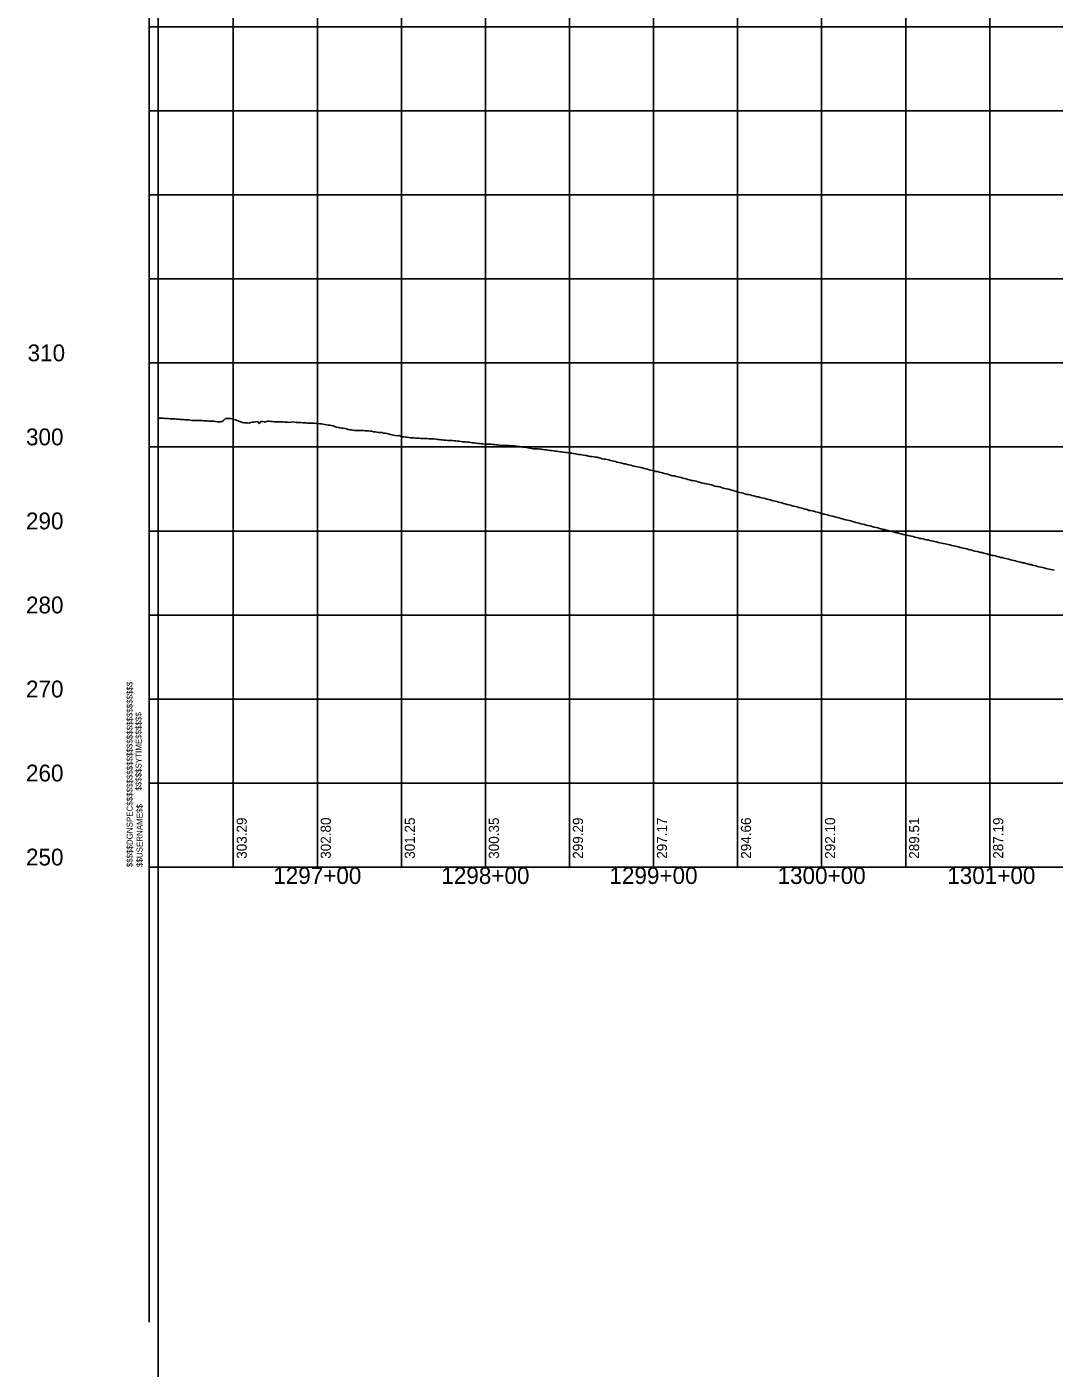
# Model space of a CAD drawing. Extents: x -90830 to 2015517, y -20856 to 836331.
# Drawn here: x 4751 to 5362, y 45840 to 46638 of the extents above; entities that cross this region are included whole.
import ezdxf

# ---------------------------------------------------------------- set-up
doc = ezdxf.new("R2010")
doc.units = 0
for name, color, linetype in [('Level 1', 7, 'Continuous'), ('RD_DDB_ElevTX', 7, 'Continuous'), ('RD_DDB_Profile_EX', 7, 'Continuous'), ('RD_DDB_StaTX', 7, 'Continuous'), ('RD_DDB_StripGrade', 7, 'Continuous'), ('RD_GPK_Profile_Cell', 7, 'Continuous'), ('RD_SHT_MatchLine', 7, 'Continuous')]:
    doc.layers.add(name, color=color, linetype=linetype)

msp = doc.modelspace()

# ---------------------------------------------------------------- linework, layer by layer
at = {"layer": 'Level 1'}
for p, q in [((4823.46, 47137.92), (4823.46, 46637.92)), ((4873.46, 47137.92), (4873.46, 46637.92)), ((4923.46, 47137.92), (4923.46, 46637.92)), ((4973.46, 47137.92), (4973.46, 46637.92)), ((5023.46, 47137.92), (5023.46, 46637.92)), ((5073.46, 47137.92), (5073.46, 46637.92)), ((5123.46, 47137.92), (5123.46, 46637.92)), ((5173.46, 47137.92), (5173.46, 46637.92)), ((5223.46, 47137.92), (5223.46, 46637.92)), ((5273.46, 47137.92), (5273.46, 46637.92)), ((5323.46, 47137.92), (5323.46, 46637.92)), ((4823.46, 46637.92), (6423.46, 46637.92)), ((4823.46, 46637.92), (6423.46, 46637.92)), ((4823.46, 46637.92), (4823.46, 46137.92)), ((4873.46, 46637.92), (4873.46, 46137.92)), ((4923.46, 46637.92), (4923.46, 46137.92)), ((4973.46, 46637.92), (4973.46, 46137.92)), ((5023.46, 46637.92), (5023.46, 46137.92)), ((5073.46, 46637.92), (5073.46, 46137.92)), ((5123.46, 46637.92), (5123.46, 46137.92)), ((5173.46, 46637.92), (5173.46, 46137.92)), ((5223.46, 46637.92), (5223.46, 46137.92)), ((5273.46, 46637.92), (5273.46, 46137.92)), ((5323.46, 46637.92), (5323.46, 46137.92)), ((4823.46, 46587.92), (6423.46, 46587.92)), ((4823.46, 46537.92), (6423.46, 46537.92)), ((4823.46, 46487.92), (6423.46, 46487.92)), ((4823.46, 46437.92), (6423.46, 46437.92)), ((4823.46, 46387.92), (6423.46, 46387.92)), ((4823.46, 46337.92), (6423.46, 46337.92)), ((4823.46, 46287.92), (6423.46, 46287.92)), ((4823.46, 46237.92), (6423.46, 46237.92)), ((4823.46, 46187.92), (6423.46, 46187.92)), ((4823.46, 46137.92), (6423.46, 46137.92))]:
    msp.add_line(p, q, dxfattribs=at)
at = {"layer": 'RD_DDB_Profile_EX'}
for points in [[(4828.85, 46405.08), (4829.85, 46405.05), (4830.85, 46405.08), (4831.85, 46405.04), (4832.85, 46404.96), (4833.85, 46404.91), (4834.85, 46404.85), (4835.85, 46404.77), (4836.85, 46404.73), (4837.85, 46404.66), (4838.85, 46404.58), (4839.85, 46404.51), (4840.85, 46404.44), (4841.85, 46404.37), (4842.85, 46404.28), (4843.85, 46404.2), (4844.85, 46404.16), (4845.85, 46404.11), (4846.85, 46404), (4847.85, 46403.87), (4848.85, 46403.78), (4849.85, 46403.71), (4850.85, 46403.69), (4851.85, 46403.65), (4852.85, 46403.59), (4853.85, 46403.6), (4854.85, 46403.62), (4855.85, 46403.57), (4856.85, 46403.5), (4857.85, 46403.45), (4858.85, 46403.38), (4859.85, 46403.32), (4860.85, 46403.27), (4861.85, 46403.23), (4862.85, 46403.16), (4863.85, 46402.99), (4864.85, 46402.86), (4865.85, 46402.8), (4866.85, 46403.12), (4867.85, 46403.98), (4868.85, 46404.78), (4869.85, 46404.78), (4870.85, 46404.78), (4871.85, 46404.82), (4872.85, 46404.58), (4873.85, 46404.23), (4874.85, 46404), (4875.85, 46403.74), (4876.85, 46403.27), (4877.85, 46402.96), (4878.85, 46402.47), (4879.85, 46402.24), (4880.85, 46402.22), (4881.85, 46402.22), (4882.85, 46402.15), (4883.85, 46402.43), (4884.85, 46402.77), (4885.85, 46402.75), (4886.85, 46402.87), (4887.85, 46403.02), (4888.85, 46401.9), (4889.85, 46403.13), (4890.85, 46403.13), (4891.85, 46402.99), (4892.85, 46402.96), (4893.85, 46403.3), (4894.85, 46403.3), (4895.85, 46403.18), (4896.85, 46403.09), (4897.85, 46402.99), (4898.85, 46402.94), (4899.85, 46402.95), (4900.85, 46402.98), (4901.85, 46402.9), (4902.85, 46402.8), (4903.85, 46402.76), (4904.85, 46402.68), (4905.85, 46402.65), (4906.85, 46402.58), (4907.85, 46402.69), (4908.85, 46402.85), (4909.85, 46402.7), (4910.85, 46402.58), (4911.85, 46402.52), (4912.85, 46402.49), (4913.85, 46402.43), (4914.85, 46402.34), (4915.85, 46402.31), (4916.85, 46402.23), (4917.85, 46402.16), (4918.85, 46402.15), (4919.85, 46402.12), (4920.85, 46402.07), (4921.85, 46402.02), (4922.85, 46401.94), (4923.85, 46401.89), (4924.85, 46401.79), (4925.85, 46401.63), (4926.85, 46401.52), (4927.85, 46401.38), (4928.85, 46401.2)], [(4928.85, 46401.2), (4929.85, 46401), (4930.85, 46400.84), (4931.85, 46400.73), (4932.85, 46400.57), (4933.85, 46400.15), (4934.85, 46399.77), (4935.85, 46399.57), (4936.85, 46399.35), (4937.85, 46399.21), (4938.85, 46399.12), (4939.85, 46398.9), (4940.85, 46398.66), (4941.85, 46398.4), (4942.85, 46398.18), (4943.85, 46398.05), (4944.85, 46397.89), (4945.85, 46397.69), (4946.85, 46397.79), (4947.85, 46397.8), (4948.85, 46397.7), (4949.85, 46397.69), (4950.85, 46397.66), (4951.85, 46397.6), (4952.85, 46397.54), (4953.85, 46397.48), (4954.85, 46397.41), (4955.85, 46397.39), (4956.85, 46397.02), (4957.85, 46396.85), (4958.85, 46396.7), (4959.85, 46396.61), (4960.85, 46396.57), (4961.85, 46396.56), (4962.85, 46396.23), (4963.85, 46396.11), (4964.85, 46395.95), (4965.85, 46395.67), (4966.85, 46395.44), (4967.85, 46395.25), (4968.85, 46394.95), (4969.85, 46394.74), (4970.85, 46394.65), (4971.85, 46394.69), (4972.85, 46394.41), (4973.85, 46394), (4974.85, 46393.92), (4975.85, 46393.78), (4976.85, 46393.71), (4977.85, 46393.61), (4978.85, 46393.44), (4979.85, 46393.38), (4980.85, 46393.29), (4981.85, 46393.23), (4982.85, 46393.22), (4983.85, 46393.09), (4984.85, 46393.07), (4985.85, 46393.07), (4986.85, 46393.03), (4987.85, 46392.98), (4988.85, 46392.89), (4989.85, 46392.83), (4990.85, 46392.78), (4991.85, 46392.73), (4992.85, 46392.68), (4993.85, 46392.58), (4994.85, 46392.44), (4995.85, 46392.33), (4996.85, 46392.23), (4997.85, 46392.18), (4998.85, 46392.08), (4999.85, 46391.89), (5000.85, 46391.78), (5001.85, 46391.83), (5002.85, 46391.82), (5003.85, 46391.74), (5004.85, 46391.63), (5005.85, 46391.51), (5006.85, 46391.4), (5007.85, 46391.34), (5008.85, 46391.24), (5009.85, 46391.05), (5010.85, 46391), (5011.85, 46390.9), (5012.85, 46390.78), (5013.85, 46390.7), (5014.85, 46390.6), (5015.85, 46390.45), (5016.85, 46390.32), (5017.85, 46390.17), (5018.85, 46390.09), (5019.85, 46389.94), (5020.85, 46389.89), (5021.85, 46389.84), (5022.85, 46389.69), (5023.85, 46389.62), (5024.85, 46389.59), (5025.85, 46389.6), (5026.85, 46389.53), (5027.85, 46389.47), (5028.85, 46389.32)], [(5028.85, 46389.32), (5029.85, 46389.18), (5030.85, 46389.12), (5031.85, 46388.97), (5032.85, 46388.87), (5033.85, 46388.86), (5034.85, 46388.86), (5035.85, 46388.83), (5036.85, 46388.81), (5037.85, 46388.75), (5038.85, 46388.63), (5039.85, 46388.58), (5040.85, 46388.53), (5041.85, 46388.4), (5042.85, 46388.3), (5043.85, 46388.2), (5044.85, 46388.04), (5045.85, 46387.78), (5046.85, 46387.79), (5047.85, 46387.63), (5048.85, 46387.34), (5049.85, 46387.18), (5050.85, 46387.03), (5051.85, 46386.89), (5052.85, 46386.87), (5053.85, 46386.84), (5054.85, 46386.75), (5055.85, 46386.7), (5056.85, 46386.55), (5057.85, 46386.42), (5058.85, 46386.29), (5059.85, 46386.16), (5060.85, 46386), (5061.85, 46385.89), (5062.85, 46385.76), (5063.85, 46385.64), (5064.85, 46385.53), (5065.85, 46385.4), (5066.85, 46385.23), (5067.85, 46385.07), (5068.85, 46385), (5069.85, 46384.81), (5070.85, 46384.69), (5071.85, 46384.57), (5072.85, 46384.43), (5073.85, 46384.3), (5074.85, 46384.16), (5075.85, 46384.04), (5076.85, 46383.9), (5077.85, 46383.69), (5078.85, 46383.48), (5079.85, 46383.37), (5080.85, 46383.2), (5081.85, 46383.01), (5082.85, 46382.91), (5083.85, 46382.77), (5084.85, 46382.53), (5085.85, 46382.36), (5086.85, 46382.2), (5087.85, 46382.06), (5088.85, 46381.92), (5089.85, 46381.77), (5090.85, 46381.56), (5091.85, 46381.34), (5092.85, 46380.97), (5093.85, 46380.74), (5094.85, 46380.69), (5095.85, 46380.54), (5096.85, 46380.31), (5097.85, 46379.97), (5098.85, 46379.73), (5099.85, 46379.49), (5100.85, 46379.31), (5101.85, 46378.94), (5102.85, 46378.75), (5103.85, 46378.59), (5104.85, 46378.29), (5105.85, 46377.99), (5106.85, 46377.81), (5107.85, 46377.53), (5108.85, 46377.25), (5109.85, 46377.02), (5110.85, 46376.8), (5111.85, 46376.51), (5112.85, 46376.31), (5113.85, 46376.15), (5114.85, 46375.92), (5115.85, 46375.67), (5116.85, 46375.48), (5117.85, 46375.11), (5118.85, 46374.87), (5119.85, 46374.73), (5120.85, 46374.36), (5121.85, 46374.11), (5122.85, 46373.95), (5123.85, 46373.65), (5124.85, 46373.43), (5125.85, 46373.25), (5126.85, 46372.95), (5127.85, 46372.77), (5128.85, 46372.5)], [(5128.85, 46372.5), (5129.85, 46372.09), (5130.85, 46371.93), (5131.85, 46371.7), (5132.85, 46371.35), (5133.85, 46371), (5134.85, 46370.82), (5135.85, 46370.68), (5136.85, 46370.44), (5137.85, 46370.23), (5138.85, 46369.98), (5139.85, 46369.69), (5140.85, 46369.45), (5141.85, 46369.22), (5142.85, 46369), (5143.85, 46368.64), (5144.85, 46368.35), (5145.85, 46368.08), (5146.85, 46367.89), (5147.85, 46367.74), (5148.85, 46367.52), (5149.85, 46367.23), (5150.85, 46366.9), (5151.85, 46366.69), (5152.85, 46366.4), (5153.85, 46366.22), (5154.85, 46366.02), (5155.85, 46365.8), (5156.85, 46365.53), (5157.85, 46365.33), (5158.85, 46365.08), (5159.85, 46364.67), (5160.85, 46364.5), (5161.85, 46364.35), (5162.85, 46364.15), (5163.85, 46363.81), (5164.85, 46363.51), (5165.85, 46363.3), (5166.85, 46363.06), (5167.85, 46362.85), (5168.85, 46362.58), (5169.85, 46362.21), (5170.85, 46361.95), (5171.85, 46361.68), (5172.85, 46361.41), (5173.85, 46361.09), (5174.85, 46360.85), (5175.85, 46360.58), (5176.85, 46360.39), (5177.85, 46360.02), (5178.85, 46359.72), (5179.85, 46359.58), (5180.85, 46359.36), (5181.85, 46359.15), (5182.85, 46358.77), (5183.85, 46358.61), (5184.85, 46358.34), (5185.85, 46358.21), (5186.85, 46357.94), (5187.85, 46357.7), (5188.85, 46357.5), (5189.85, 46357.18), (5190.85, 46356.87), (5191.85, 46356.69), (5192.85, 46356.42), (5193.85, 46356.16), (5194.85, 46355.95), (5195.85, 46355.67), (5196.85, 46355.41), (5197.85, 46355.19), (5198.85, 46354.88), (5199.85, 46354.68), (5200.85, 46354.38), (5201.85, 46354.03), (5202.85, 46353.68), (5203.85, 46353.52), (5204.85, 46353.23), (5205.85, 46352.95), (5206.85, 46352.63), (5207.85, 46352.47), (5208.85, 46352.25), (5209.85, 46351.96), (5210.85, 46351.78), (5211.85, 46351.47), (5212.85, 46351.2), (5213.85, 46351.02), (5214.85, 46350.68), (5215.85, 46350.21), (5216.85, 46350.05), (5217.85, 46349.88), (5218.85, 46349.68), (5219.85, 46349.29), (5220.85, 46349.11), (5221.85, 46348.85), (5222.85, 46348.63), (5223.85, 46348.28), (5224.85, 46348.03), (5225.85, 46347.83), (5226.85, 46347.59), (5227.85, 46347.18), (5228.85, 46346.89)], [(5228.85, 46346.89), (5229.85, 46346.68), (5230.85, 46346.48), (5231.85, 46346.16), (5232.85, 46345.89), (5233.85, 46345.68), (5234.85, 46345.44), (5235.85, 46345.18), (5236.85, 46344.86), (5237.85, 46344.67), (5238.85, 46344.39), (5239.85, 46344.25), (5240.85, 46343.99), (5241.85, 46343.61), (5242.85, 46343.37), (5243.85, 46343.01), (5244.85, 46342.73), (5245.85, 46342.56), (5246.85, 46342.28), (5247.85, 46342.06), (5248.85, 46341.74), (5249.85, 46341.43), (5250.85, 46341.29), (5251.85, 46341.07), (5252.85, 46340.86), (5253.85, 46340.5), (5254.85, 46340.18), (5255.85, 46340.04), (5256.85, 46339.85), (5257.85, 46339.36), (5258.85, 46339.21), (5259.85, 46338.91), (5260.85, 46338.77), (5261.85, 46338.41), (5262.85, 46338.26), (5263.85, 46338), (5264.85, 46337.77), (5265.85, 46337.4), (5266.85, 46337.24), (5267.85, 46336.88), (5268.85, 46336.78), (5269.85, 46336.41), (5270.85, 46336.16), (5271.85, 46335.87), (5272.85, 46335.64), (5273.85, 46335.4), (5274.85, 46335.23), (5275.85, 46335.04), (5276.85, 46334.89), (5277.85, 46334.69), (5278.85, 46334.33), (5279.85, 46334.14), (5280.85, 46333.87), (5281.85, 46333.57), (5282.85, 46333.44), (5283.85, 46333.18), (5284.85, 46332.87), (5285.85, 46332.74), (5286.85, 46332.6), (5287.85, 46332.32), (5288.85, 46332.11), (5289.85, 46331.87), (5290.85, 46331.66), (5291.85, 46331.5), (5292.85, 46331.11), (5293.85, 46330.88), (5294.85, 46330.71), (5295.85, 46330.48), (5296.85, 46330.33), (5297.85, 46330.17), (5298.85, 46329.89), (5299.85, 46329.63), (5300.85, 46329.39), (5301.85, 46329.18), (5302.85, 46328.89), (5303.85, 46328.78), (5304.85, 46328.57), (5305.85, 46328.18), (5306.85, 46328.02), (5307.85, 46327.68), (5308.85, 46327.53), (5309.85, 46327.36), (5310.85, 46326.95), (5311.85, 46326.8), (5312.85, 46326.54), (5313.85, 46326.17), (5314.85, 46325.96), (5315.85, 46325.76), (5316.85, 46325.55), (5317.85, 46325.24), (5318.85, 46325.08), (5319.85, 46324.79), (5320.85, 46324.59), (5321.85, 46324.41), (5322.85, 46323.95), (5323.85, 46323.79), (5324.85, 46323.45), (5325.85, 46323.29), (5326.85, 46323.13), (5327.85, 46322.81), (5328.85, 46322.62)], [(5328.85, 46322.62), (5329.85, 46322.21), (5330.85, 46322.09), (5331.85, 46321.84), (5332.85, 46321.6), (5333.85, 46321.35), (5334.85, 46321.13), (5335.85, 46320.7), (5336.85, 46320.6), (5337.85, 46320.41), (5338.85, 46320.19), (5339.85, 46319.86), (5340.85, 46319.64), (5341.85, 46319.35), (5342.85, 46319.06), (5343.85, 46318.9), (5344.85, 46318.59), (5345.85, 46318.31), (5346.85, 46318.07), (5347.85, 46317.95), (5348.85, 46317.65), (5349.85, 46317.4), (5350.85, 46317.16), (5351.85, 46316.9), (5352.85, 46316.66), (5353.85, 46316.47), (5354.85, 46316.3), (5355.85, 46315.96), (5356.85, 46315.66), (5357.85, 46315.38), (5358.85, 46315.27), (5359.85, 46315.07), (5360.85, 46314.87), (5361.85, 46314.66)]]:
    msp.add_lwpolyline(points, dxfattribs=at)
at = {"layer": 'RD_GPK_Profile_Cell'}
for q in [(4828.85, 47387.92), (5928.85, 46137.92), (4828.85, 44887.92)]:
    msp.add_line((4828.85, 46137.92), q, dxfattribs=at)
at = {"layer": 'RD_SHT_MatchLine'}
for p, q in [((4823.46, 46137.92), (4823.46, 45867.15)), ((4828.85, 46137.92), (4828.85, 45867.15))]:
    msp.add_line(p, q, dxfattribs=at)

# ---------------------------------------------------------------- texts
at = {"layer": 'Level 1'}
for s, p in [('$$$$$DGNSPEC$$$$$$$$$$$$$$$$$$$$$$$$$$$$', (4813.56, 46137.87)), ('$$$$$SYTIME$$$$$$', (4818.86, 46183.47)), ('$$USERNAME$$', (4819.46, 46138.02))]:
    msp.add_text(s, height=3.5436, rotation=90, dxfattribs=at).set_placement(p)
at = {"layer": 'RD_DDB_ElevTX'}
for s, p in [('310', (4751.1, 46438.92)), ('300', (4750.14, 46388.92)), ('290', (4750.14, 46338.92)), ('280', (4750.14, 46288.92)), ('270', (4750.14, 46238.92)), ('260', (4750.14, 46188.92)), ('250', (4750.14, 46138.92))]:
    msp.add_text(s, height=10, dxfattribs=at).set_placement(p)
at = {"layer": 'RD_DDB_StaTX'}
for s, p in [('1297+00', (4897.21, 46127.92)), ('1298+00', (4997.21, 46127.92)), ('1299+00', (5097.21, 46127.92)), ('1300+00', (5197.21, 46127.92)), ('1301+00', (5298.17, 46127.92))]:
    msp.add_text(s, height=10, dxfattribs=at).set_placement(p)
at = {"layer": 'RD_DDB_StripGrade'}
for s, p in [('303.29', (4881.46, 46142.92)), ('302.80', (4931.46, 46142.92)), ('301.25', (4981.46, 46142.92)), ('300.35', (5031.46, 46142.92)), ('299.29', (5081.46, 46142.92)), ('297.17', (5131.46, 46142.92)), ('294.66', (5181.46, 46142.92)), ('292.10', (5231.46, 46142.92)), ('289.51', (5281.46, 46142.92)), ('287.19', (5331.46, 46142.92))]:
    msp.add_text(s, height=6, rotation=90, dxfattribs=at).set_placement(p)

doc.saveas('drawing.dxf')
